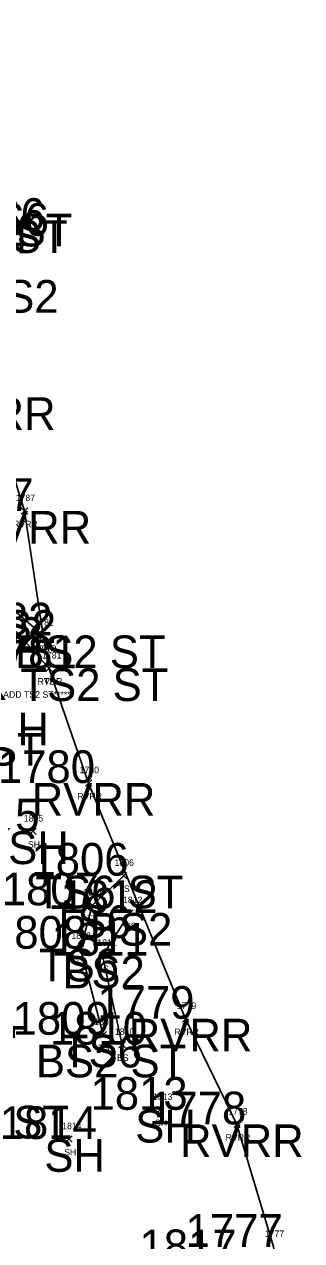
# Model space of a CAD drawing. Extents: x 1616840 to 1618410, y 488554 to 491945.
# Drawn here: x 1617602.6 to 1617687.5, y 490031.7 to 490403.4 of the extents above; entities that cross this region are included whole.
import ezdxf

# ---------------------------------------------------------------- set-up
doc = ezdxf.new("R2010")
doc.units = 0
for name, color, linetype in [('C_A', 7, 'Continuous'), ('C_I', 7, 'Continuous'), ('L_A', 7, 'Continuous'), ('L_C', 7, 'Continuous'), ('L_I', 7, 'Continuous'), ('L_TIC', 7, 'Continuous'), ('LAWE', 7, 'Continuous'), ('LELB', 7, 'Continuous')]:
    doc.layers.add(name, color=color, linetype=linetype)

msp = doc.modelspace()

# ---------------------------------------------------------------- linework, layer by layer
at = {"layer": 'L_TIC'}
for points in [[(1617601.61, 490253.67), (1617603.61, 490255.67)], [(1617603.61, 490253.67), (1617601.61, 490255.67)], [(1617607.35, 490215.63), (1617609.35, 490217.63)], [(1617609.35, 490215.63), (1617607.35, 490217.63)], [(1617607.35, 490215.63), (1617609.35, 490217.63)], [(1617609.35, 490215.63), (1617607.35, 490217.63)], [(1617609.13, 490205.58), (1617611.13, 490207.58)], [(1617611.13, 490205.58), (1617609.13, 490207.58)], [(1617609.13, 490205.58), (1617611.13, 490207.58)], [(1617611.13, 490205.58), (1617609.13, 490207.58)], [(1617621.27, 490170.53), (1617623.27, 490172.53)], [(1617623.27, 490170.53), (1617621.27, 490172.53)], [(1617604.18, 490155.76), (1617606.18, 490157.76)], [(1617606.18, 490155.76), (1617604.18, 490157.76)], [(1617632.02, 490142.22), (1617634.02, 490144.22)], [(1617634.02, 490142.22), (1617632.02, 490144.22)], [(1617622.39, 490133.15), (1617624.39, 490135.15)], [(1617624.39, 490133.15), (1617622.39, 490135.15)], [(1617633.92, 490130.82), (1617635.92, 490132.82)], [(1617635.92, 490130.82), (1617633.92, 490132.82)], [(1617618.77, 490119.9), (1617620.77, 490121.9)], [(1617620.77, 490119.9), (1617618.77, 490121.9)], [(1617625.48, 490117.76), (1617627.48, 490119.76)], [(1617627.48, 490117.76), (1617625.48, 490119.76)], [(1617650.98, 490098.5), (1617652.98, 490100.5)], [(1617652.98, 490098.5), (1617650.98, 490100.5)], [(1617625.77, 490093.61), (1617627.77, 490095.61)], [(1617627.77, 490093.61), (1617625.77, 490095.61)], [(1617631.53, 490090.58), (1617633.53, 490092.58)], [(1617633.53, 490090.58), (1617631.53, 490092.58)], [(1617643.11, 490070.68), (1617645.11, 490072.68)], [(1617645.11, 490070.68), (1617643.11, 490072.68)], [(1617666.71, 490066.22), (1617668.71, 490068.22)], [(1617668.71, 490066.22), (1617666.71, 490068.22)], [(1617615.28, 490061.74), (1617617.28, 490063.74)], [(1617617.28, 490061.74), (1617615.28, 490063.74)]]:
    msp.add_lwpolyline(points, dxfattribs=at)
at = {"layer": 'LAWE'}
msp.add_lwpolyline([(1617663.24, 489833.79), (1617654.8, 489852.96), (1617652.23, 489869.48), (1617656.92, 489898.41), (1617666.48, 489931.55), (1617678.36, 489965.64), (1617683.58, 490002.3), (1617678.91, 490029.8), (1617667.71, 490067.22), (1617651.98, 490099.5), (1617622.27, 490171.53), (1617610.13, 490206.58), (1617608.35, 490216.63), (1617602.61, 490254.67), (1617591.72, 490289.42), (1617582.26, 490325.24), (1617579.73, 490343.52), (1617580.31, 490345.5), (1617579.58, 490348.73), (1617579.24, 490350.23), (1617575.23, 490367.39), (1617563.97, 490413.61), (1617561.84, 490456.72), (1617560.38, 490491.36)], dxfattribs=at)
msp.add_lwpolyline([(1617663.24, 489833.79), (1617654.8, 489852.96), (1617652.23, 489869.48), (1617656.92, 489898.41), (1617666.48, 489931.55), (1617678.36, 489965.64), (1617683.58, 490002.3), (1617678.91, 490029.8), (1617667.71, 490067.22), (1617651.98, 490099.5), (1617622.27, 490171.53), (1617610.13, 490206.58), (1617608.35, 490216.63), (1617602.61, 490254.67), (1617591.72, 490289.42), (1617582.26, 490325.24), (1617579.73, 490343.52), (1617580.31, 490345.5), (1617579.58, 490348.73), (1617579.24, 490350.23), (1617575.23, 490367.39), (1617563.97, 490413.61), (1617561.84, 490456.72), (1617560.38, 490491.36)], dxfattribs=at)
at = {"layer": 'LELB'}
for points in [[(1617610.13, 490206.58), (1617596.23, 490222.2), (1617584.56, 490249.53), (1617576.28, 490287.66), (1617574.21, 490306.71), (1617568.77, 490335.2)], [(1617610.13, 490206.58), (1617596.23, 490222.2), (1617584.56, 490249.53), (1617576.28, 490287.66), (1617574.21, 490306.71), (1617568.77, 490335.2)], [(1617608.35, 490216.63), (1617599.33, 490224.36), (1617588.31, 490251.96), (1617582.25, 490287.54), (1617582.26, 490325.24)], [(1617608.35, 490216.63), (1617599.33, 490224.36), (1617588.31, 490251.96), (1617582.25, 490287.54), (1617582.26, 490325.24)], [(1617633.02, 490143.22), (1617623.39, 490134.15), (1617619.77, 490120.9), (1617626.77, 490094.61)], [(1617633.02, 490143.22), (1617623.39, 490134.15), (1617619.77, 490120.9), (1617626.77, 490094.61)], [(1617632.53, 490091.58), (1617626.48, 490118.76), (1617634.92, 490131.82)], [(1617632.53, 490091.58), (1617626.48, 490118.76), (1617634.92, 490131.82)]]:
    msp.add_lwpolyline(points, dxfattribs=at)

# ---------------------------------------------------------------- texts
at = {"layer": 'C_A'}
for s, p in [('RVRR TS6', (1617542.74, 490340.23)), ('RVRR BS6', (1617543.24, 490338.73)), ('TS6 ST JT 1794', (1617506.57, 490333.35)), ('RVRR TS6 ST', (1617528.91, 490333.52)), ('RVRR BS6 ST', (1617529.64, 490335.5)), ('RVRR BS2', (1617546.19, 490315.24)), ('RVRR', (1617574.28, 490279.42)), ('RVRR', (1617585.17, 490244.67)), ('BS2', (1617587.05, 490214.36)), ('TS2', (1617583.79, 490212.2)), ('RVRR BS2 ST', (1617558.16, 490206.63)), ('RVRR TS2 ST', (1617559.77, 490196.58)), ('SH', (1617591.54, 490183.01)), ('DRF2 ST BS2 ST', (1617503.02, 490176.82)), ('RVRR', (1617604.83, 490161.53)), ('SH', (1617597.62, 490146.76)), ('TS6 ST', (1617605.98, 490133.22)), ('TS6', (1617610.67, 490124.15)), ('BS2', (1617622.63, 490121.82)), ('TS6', (1617607.06, 490110.9)), ('BS2', (1617614.2, 490108.76)), ('RVRR', (1617634.54, 490089.5)), ('TS2 ST', (1617557.9, 490087.26)), ('TS6', (1617614.06, 490084.61)), ('BS2 ST', (1617606.11, 490081.58)), ('BS2 BS ST', (1617548.67, 490062.92)), ('SH', (1617636.55, 490061.68)), ('RVRR', (1617650.27, 490057.22)), ('SH', (1617608.72, 490052.74))]:
    msp.add_text(s, height=10, dxfattribs=at).set_placement(p)
at = {"layer": 'C_I'}
for s, p in [('1787', (1617575.68, 490254.67)), ('1782', (1617581.42, 490216.63)), ('1781', (1617588.87, 490206.58)), ('1780', (1617594.48, 490171.53)), ('1805', (1617577.47, 490156.76)), ('1806', (1617604.76, 490143.22)), ('1807', (1617595.67, 490134.15)), ('1812', (1617613.66, 490131.82)), ('1808', (1617592.06, 490120.9)), ('1811', (1617610.89, 490118.76)), ('1779', (1617624.97, 490099.5)), ('1809', (1617598.98, 490094.61)), ('1810', (1617610.41, 490091.58)), ('1813', (1617622.85, 490071.68)), ('1778', (1617640.78, 490067.22)), ('1814', (1617595.02, 490062.74)), ('1777', (1617651.98, 490029.8)), ('1817', (1617637.86, 490025.1))]:
    msp.add_text(s, height=10, dxfattribs=at).set_placement(p)
at = {"layer": 'L_A'}
for s, p in [('RVRR', (1617599.12, 490249.67)), ('RVRR', (1617604.87, 490211.63)), ('BS', (1617606.79, 490211.63)), ('RVRR', (1617606.64, 490201.58)), ('TS', (1617608.54, 490201.58)), ('RVRR', (1617618.79, 490166.53)), ('SH', (1617603.67, 490151.76)), ('TS', (1617631.43, 490138.22)), ('TS', (1617621.8, 490129.15)), ('BS', (1617633.36, 490126.82)), ('TS', (1617618.18, 490115.9)), ('BS', (1617624.92, 490113.76)), ('RVRR', (1617648.49, 490094.5)), ('TS', (1617625.18, 490089.61)), ('BS', (1617630.97, 490086.58)), ('SH', (1617642.6, 490066.68)), ('RVRR', (1617664.22, 490062.22)), ('SH', (1617614.77, 490057.74))]:
    msp.add_text(s, height=2, dxfattribs=at).set_placement(p)
at = {"layer": 'L_C'}
msp.add_text('ADD TS2 ST******', height=2, dxfattribs=at).set_placement((1617596.1, 490197.58))
msp.add_text('ADD TS2 ST******', height=2, dxfattribs=at).set_placement((1617596.1, 490197.58))
at = {"layer": 'L_I'}
for s, p in [('1787', (1617599.92, 490257.67)), ('1782', (1617605.66, 490219.63)), ('1782', (1617605.66, 490219.63)), ('1781', (1617608, 490209.58)), ('1781', (1617608, 490209.58)), ('1780', (1617619.5, 490174.53)), ('1805', (1617602.41, 490159.76)), ('1806', (1617630.2, 490146.22)), ('1807', (1617620.62, 490137.15)), ('1812', (1617632.79, 490134.82)), ('1808', (1617617, 490123.9)), ('1811', (1617624.92, 490121.76)), ('1779', (1617649.28, 490102.5)), ('1809', (1617623.99, 490097.61)), ('1810', (1617630.32, 490094.58)), ('1813', (1617641.99, 490074.68)), ('1778', (1617665.01, 490070.22)), ('1814', (1617614.16, 490065.74)), ('1777', (1617676.21, 490032.8))]:
    msp.add_text(s, height=2, dxfattribs=at).set_placement(p)

doc.saveas('drawing.dxf')
